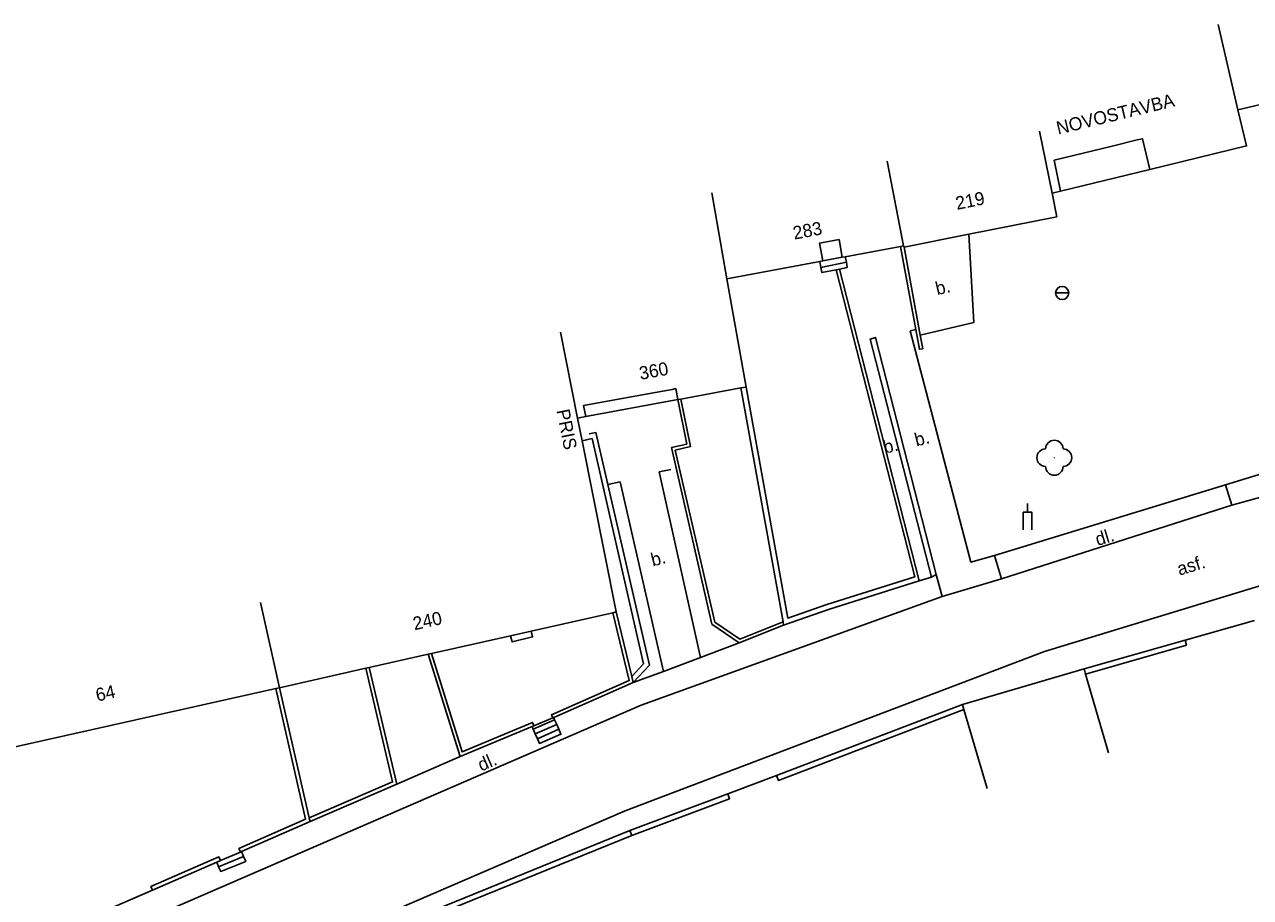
# Model space of a CAD drawing. Extents: x -582162 to -561283, y -1187583 to -1183539.
# Drawn here: x -575141.2 to -575071.1, y -1183822 to -1183772.1 of the extents above; entities that cross this region are included whole.
import ezdxf

# ---------------------------------------------------------------- set-up
doc = ezdxf.new("R2010")
doc.units = 0
for name, color, linetype in [('Vrstva 1', 7, 'Continuous'), ('Vrstva 10', 7, 'Continuous'), ('Vrstva 11', 7, 'Continuous'), ('Vrstva 14', 7, 'Continuous'), ('Vrstva 4', 7, 'Continuous'), ('Vrstva 6', 7, 'Continuous'), ('Vrstva 9', 7, 'Continuous')]:
    doc.layers.add(name, color=color, linetype=linetype)

# ---------------------------------------------------------------- blocks, each defined once
blk = doc.blocks.new('3.130')
at = {"layer": 'Vrstva 1'}
blk.add_circle((0, 0), 0.001, dxfattribs=at)
for centre, start, end in [((0, 1), 0, 180), ((-1, 0), 90, 270), ((1, 0), 270, 90), ((0, -1), 180, 360)]:
    blk.add_arc(centre, 1, start, end, dxfattribs=at)
blk = doc.blocks.new('4.120')
at = {"layer": 'Vrstva 1'}
blk.add_line((0, 2), (0, 3), dxfattribs=at)
blk.add_lwpolyline([(-0.5, 0), (-0.5, 2), (0.5, 2), (0.5, 0)], dxfattribs=at)
blk = doc.blocks.new('8.110')
at = {"layer": 'Vrstva 1'}
blk.add_line((-0.75, 0), (0.75, 0), dxfattribs=at)
blk.add_circle((0, 0), 0.75, dxfattribs=at)

msp = doc.modelspace()

# ---------------------------------------------------------------- linework, layer by layer
at = {"layer": 'Vrstva 10'}
for points in [[(-575000, -1183783.42), (-575046.66, -1183796.9), (-575082.88, -1183807.94), (-575106.87, -1183817.05), (-575126.02, -1183825.3), (-575133.54, -1183828.99)], [(-575089.98, -1183789.85), (-575086.92, -1183789.12), (-575087.21, -1183784.07)], [(-575085.74, -1183802.45), (-575087.08, -1183802.82), (-575090.55, -1183789.59), (-575090.24, -1183789.51)], [(-575072.51, -1183798.4), (-575067.1, -1183796.75)], [(-575104.26, -1183797.52), (-575104.92, -1183797.66), (-575102.55, -1183808.27)], [(-575072.15, -1183799.56), (-575066.78, -1183798.07)], [(-575107.85, -1183798.39), (-575107.16, -1183798.23), (-575104.68, -1183809.07)], [(-575072.51, -1183798.4), (-575085.74, -1183802.45)], [(-575072.51, -1183798.4), (-575072.15, -1183799.56)], [(-575085.34, -1183803.77), (-575072.15, -1183799.56)], [(-575085.34, -1183803.77), (-575085.74, -1183802.45)], [(-575090.04, -1183803.89), (-575089.34, -1183803.68)], [(-575089.34, -1183803.68), (-575089.07, -1183803.53)], [(-575089.07, -1183803.53), (-575088.72, -1183804.79)], [(-575088.72, -1183804.79), (-575085.34, -1183803.77)], [(-575088.72, -1183804.79), (-575105.95, -1183811), (-575133.33, -1183822.86), (-575137, -1183824.39)], [(-575102.55, -1183808.27), (-575100.34, -1183807.44)], [(-575104.68, -1183809.07), (-575102.55, -1183808.27)], [(-575106.4, -1183809.71), (-575104.68, -1183809.07)]]:
    msp.add_lwpolyline(points, dxfattribs=at)
at = {"layer": 'Vrstva 4'}
for points in [[(-575072.94, -1183772.08), (-575071.8, -1183776.95)], [(-575066.53, -1183775.71), (-575071.8, -1183776.95)], [(-575071.8, -1183776.95), (-575071.31, -1183779.02), (-575076.84, -1183780.36)], [(-575083.15, -1183778.17), (-575082.44, -1183781.72)], [(-575078.99, -1183779.03), (-575082.31, -1183779.84), (-575081.95, -1183781.6)], [(-575077.56, -1183778.68), (-575077.26, -1183778.61), (-575076.84, -1183780.36)], [(-575090.93, -1183784.73), (-575091.88, -1183779.9)], [(-575076.84, -1183780.36), (-575081.95, -1183781.6)], [(-575101.9, -1183781.71), (-575101.04, -1183786.63)], [(-575082.44, -1183781.72), (-575082.17, -1183783.07), (-575087.21, -1183784.07)], [(-575081.95, -1183781.6), (-575082.44, -1183781.72)], [(-575095.56, -1183785.6), (-575095.75, -1183784.59), (-575094.63, -1183784.38), (-575094.44, -1183785.39)], [(-575091.12, -1183784.77), (-575090.93, -1183784.73)], [(-575090.91, -1183784.81), (-575090.93, -1183784.73)], [(-575087.21, -1183784.07), (-575090.91, -1183784.81)], [(-575095.56, -1183785.6), (-575094.44, -1183785.39)], [(-575094.44, -1183785.39), (-575094.27, -1183785.36)], [(-575094.27, -1183785.36), (-575091.12, -1183784.77)], [(-575101.04, -1183786.63), (-575095.73, -1183785.63)], [(-575095.73, -1183785.63), (-575095.56, -1183785.6)], [(-575101.04, -1183786.63), (-575099.95, -1183792.81)], [(-575110.56, -1183789.68), (-575109.59, -1183794.58)], [(-575104.17, -1183792.94), (-575103.97, -1183792.9), (-575103.85, -1183793.53)], [(-575100.24, -1183792.86), (-575103.68, -1183793.5)], [(-575099.95, -1183792.81), (-575100.24, -1183792.86)], [(-575105.57, -1183793.19), (-575109.25, -1183793.87), (-575109.12, -1183794.49)], [(-575103.85, -1183793.53), (-575109.12, -1183794.49)], [(-575103.68, -1183793.5), (-575103.85, -1183793.53)], [(-575109.12, -1183794.49), (-575109.59, -1183794.58)], [(-575109.59, -1183794.58), (-575109.33, -1183795.89)], [(-575109.33, -1183795.89), (-575107.38, -1183805.67)], [(-575127.74, -1183805.12), (-575126.64, -1183810)], [(-575107.57, -1183805.71), (-575112.24, -1183806.76)], [(-575107.38, -1183805.67), (-575107.57, -1183805.71)], [(-575113.42, -1183807.03), (-575117.94, -1183808.05)], [(-575112.24, -1183806.76), (-575113.42, -1183807.03)], [(-575118.13, -1183808.09), (-575121.52, -1183808.85)], [(-575117.94, -1183808.05), (-575118.13, -1183808.09)], [(-575121.71, -1183808.89), (-575126.64, -1183810)], [(-575121.52, -1183808.85), (-575121.71, -1183808.89)], [(-575087.56, -1183810.96), (-575080.61, -1183808.93)], [(-575080.61, -1183808.93), (-575080.53, -1183809.22)], [(-575080.53, -1183809.22), (-575079.21, -1183813.73)], [(-575126.64, -1183810), (-575126.86, -1183810.05)], [(-575126.86, -1183810.05), (-575144.17, -1183813.92)], [(-575087.48, -1183811.25), (-575087.56, -1183810.96)], [(-575086.16, -1183815.76), (-575087.48, -1183811.25)]]:
    msp.add_lwpolyline(points, dxfattribs=at)
at = {"layer": 'Vrstva 9'}
for points in [[(-575078.99, -1183779.03), (-575077.56, -1183778.68)], [(-575094.21, -1183785.67), (-575094.27, -1183785.36)], [(-575090.24, -1183789.51), (-575091.12, -1183784.77)], [(-575090.91, -1183784.81), (-575089.98, -1183789.85)], [(-575094.8, -1183786.1), (-575090.3, -1183803.66), (-575095.33, -1183805.24), (-575097.56, -1183806.02), (-575099.95, -1183792.81)], [(-575095.73, -1183785.63), (-575095.67, -1183785.97)], [(-575095.67, -1183785.97), (-575094.21, -1183785.67)], [(-575095.67, -1183785.97), (-575095.61, -1183786.26), (-575094.8, -1183786.1)], [(-575094.8, -1183786.1), (-575094.6, -1183786.06)], [(-575094.6, -1183786.06), (-575094.16, -1183785.97), (-575094.21, -1183785.67)], [(-575094.6, -1183786.06), (-575090.04, -1183803.89)], [(-575089.98, -1183789.85), (-575089.84, -1183790.62), (-575090.03, -1183790.65), (-575090.24, -1183789.51)], [(-575089.34, -1183803.68), (-575092.84, -1183790.07), (-575092.55, -1183789.97), (-575089.07, -1183803.53)], [(-575105.57, -1183793.19), (-575104.17, -1183792.94)], [(-575097.83, -1183806.24), (-575100.24, -1183792.86)], [(-575103.85, -1183793.53), (-575103.34, -1183796.07), (-575104.21, -1183796.27), (-575101.9, -1183806.36), (-575100.34, -1183807.44)], [(-575097.83, -1183806.24), (-575100.31, -1183807.23), (-575101.74, -1183806.25), (-575104, -1183796.41), (-575103.13, -1183796.21), (-575103.68, -1183793.5)], [(-575109.33, -1183795.89), (-575108.76, -1183795.76), (-575105.81, -1183808.63), (-575106.49, -1183809.36)], [(-575108.92, -1183795.49), (-575108.54, -1183795.41), (-575107.85, -1183798.39)], [(-575107.85, -1183798.39), (-575105.48, -1183808.72), (-575106.4, -1183809.71)], [(-575090.04, -1183803.89), (-575095.23, -1183805.52), (-575097.8, -1183806.42)], [(-575111, -1183811.73), (-575111.08, -1183811.55), (-575106.63, -1183809.59), (-575107.57, -1183805.71)], [(-575106.49, -1183809.36), (-575107.38, -1183805.67)], [(-575100.34, -1183807.44), (-575097.8, -1183806.42)], [(-575097.8, -1183806.42), (-575097.83, -1183806.24)], [(-575070.86, -1183806.15), (-575074.83, -1183807.28)], [(-575113.42, -1183807.03), (-575113.34, -1183807.37), (-575112.16, -1183807.1), (-575112.24, -1183806.76)], [(-575080.61, -1183808.93), (-575074.83, -1183807.28)], [(-575074.83, -1183807.28), (-575074.75, -1183807.57), (-575080.53, -1183809.22)], [(-575118.13, -1183808.09), (-575116.31, -1183813.94)], [(-575117.94, -1183808.05), (-575116.19, -1183813.67), (-575112.17, -1183811.99), (-575112.09, -1183812.18)], [(-575121.71, -1183808.89), (-575120.17, -1183815.39), (-575124.94, -1183817.45)], [(-575119.94, -1183815.51), (-575121.52, -1183808.85)], [(-575126.64, -1183810), (-575124.94, -1183817.45)], [(-575110.95, -1183811.71), (-575106.4, -1183809.71)], [(-575106.4, -1183809.71), (-575106.49, -1183809.36)], [(-575126.86, -1183810.05), (-575125.15, -1183817.52), (-575128.97, -1183819.2), (-575128.88, -1183819.4)], [(-575098.2, -1183815.02), (-575087.56, -1183810.96)], [(-575098.2, -1183815.02), (-575098.1, -1183815.3), (-575087.48, -1183811.25)], [(-575112.13, -1183812.37), (-575110.9, -1183811.83)], [(-575112.09, -1183812.18), (-575111, -1183811.73)], [(-575112.01, -1183812.64), (-575110.78, -1183812.11)], [(-575111, -1183811.73), (-575110.95, -1183811.71)], [(-575110.9, -1183811.83), (-575110.95, -1183811.71)], [(-575110.78, -1183812.11), (-575110.9, -1183811.83)], [(-575110.66, -1183812.38), (-575110.78, -1183812.11)], [(-575116.31, -1183813.94), (-575112.19, -1183812.22)], [(-575112.19, -1183812.22), (-575112.09, -1183812.18)], [(-575112.19, -1183812.22), (-575112.13, -1183812.37)], [(-575112.13, -1183812.37), (-575112.01, -1183812.64)], [(-575112.01, -1183812.64), (-575111.89, -1183812.92)], [(-575111.89, -1183812.92), (-575110.66, -1183812.38)], [(-575111.89, -1183812.92), (-575111.77, -1183813.19), (-575110.54, -1183812.66), (-575110.66, -1183812.38)], [(-575119.94, -1183815.51), (-575116.31, -1183813.94)], [(-575124.89, -1183817.65), (-575119.94, -1183815.51)], [(-575100.99, -1183816.07), (-575098.2, -1183815.02)], [(-575100.99, -1183816.07), (-575106.6, -1183818.17)], [(-575106.49, -1183818.45), (-575100.89, -1183816.35), (-575100.99, -1183816.07)], [(-575124.89, -1183817.65), (-575128.82, -1183819.37)], [(-575124.94, -1183817.45), (-575124.89, -1183817.65)], [(-575106.6, -1183818.17), (-575119.1, -1183823.25)], [(-575106.6, -1183818.17), (-575106.49, -1183818.45)], [(-575119.1, -1183823.25), (-575118.99, -1183823.53), (-575106.49, -1183818.45)], [(-575130.02, -1183819.88), (-575130.11, -1183819.68), (-575134, -1183821.37), (-575133.92, -1183821.57)], [(-575130.13, -1183820.24), (-575130.01, -1183820.51), (-575128.58, -1183819.93), (-575128.7, -1183819.65)], [(-575130.13, -1183820.24), (-575128.7, -1183819.65)], [(-575130.02, -1183819.88), (-575128.88, -1183819.4)], [(-575128.82, -1183819.37), (-575128.88, -1183819.4)], [(-575128.7, -1183819.65), (-575128.82, -1183819.37)], [(-575133.92, -1183821.57), (-575130.24, -1183819.98)], [(-575130.24, -1183819.98), (-575130.02, -1183819.88)], [(-575130.24, -1183819.98), (-575130.13, -1183820.24)], [(-575137.21, -1183823), (-575133.92, -1183821.57)]]:
    msp.add_lwpolyline(points, dxfattribs=at)

# ---------------------------------------------------------------- block references
at = {"layer": 'Vrstva 11', "xscale": 0.5, "yscale": 0.5}
msp.add_blockref('3.130', (-575082.31, -1183796.85), dxfattribs=at)
at = {"layer": 'Vrstva 9', "xscale": 0.5, "yscale": 0.5}
for name, p in [('8.110', (-575081.86, -1183787.43)), ('4.120', (-575083.84, -1183800.97))]:
    msp.add_blockref(name, p, dxfattribs=at)

# ---------------------------------------------------------------- texts
at = {"layer": 'Vrstva 14'}
for s, rotation, p in [('NOVOSTAVBA', 13.642, (-575082.09, -1183778.38)), ('b.', 13.528, (-575089.01, -1183787.56)), ('PRIS', 281.262, (-575110.8, -1183794.15)), ('b.', 14.004, (-575091.99, -1183796.63)), ('b.', 14.004, (-575090.2, -1183796.21)), ('dl.', 17.007, (-575079.83, -1183801.9)), ('b.', 14.004, (-575105.29, -1183803.07)), ('asf.', 16.952, (-575075.15, -1183803.6)), ('dl.', 23.423, (-575115.1, -1183814.8))]:
    msp.add_text(s, height=0.75, rotation=rotation, dxfattribs=at).set_placement(p)
at = {"layer": 'Vrstva 6'}
for s, rotation, p in [('219', 11.246, (-575087.88, -1183782.68)), ('283', 10.675, (-575097.19, -1183784.38)), ('360', 10.418, (-575105.99, -1183792.4)), ('240', 12.67, (-575118.92, -1183806.72)), ('64', 12.63, (-575137.07, -1183810.8))]:
    msp.add_text(s, height=0.75, rotation=rotation, dxfattribs=at).set_placement(p)

doc.saveas('drawing.dxf')
